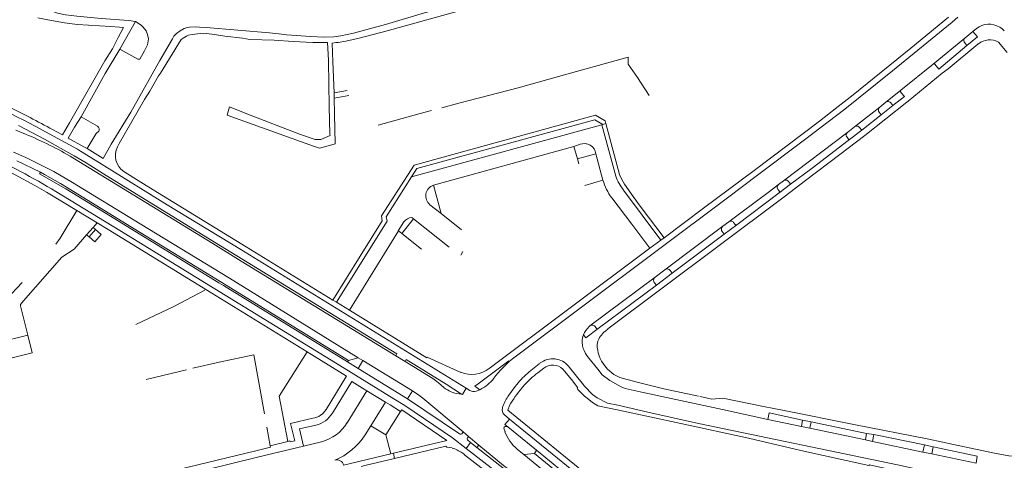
# Model space of a CAD drawing. Extents: x 145000 to 155000, y 457500 to 470000.
# Tile 289 of 548: x 147238 to 147509, y 465950 to 466071. Entities that reach past the tile are written whole.
import ezdxf

# ---------------------------------------------------------------- set-up
doc = ezdxf.new("R2010")
doc.units = 0
doc.header["$LTSCALE"] = 0.2
doc.header["$MEASUREMENT"] = 0
doc.layers.add('kant verharding', color=252, linetype='Continuous', lineweight=0)

msp = doc.modelspace()

# ---------------------------------------------------------------- linework, layer by layer
at = {"layer": 'kant verharding', "lineweight": 0}
for p, q in [((147242.58, 466071.5), (147245.37, 466071)), ((147265.16, 466062.91), (147269.52, 466070.48)), ((147495.98, 466071.66), (147494.4, 466070.34)), ((147497.91, 466065.94), (147500.15, 466067.79)), ((147501.1, 466068.56), (147500.15, 466067.79)), ((147489.19, 466058.78), (147497.91, 466065.94)), ((147497.73, 466065.72), (147497.91, 466065.94)), ((147498.45, 466063.91), (147497.88, 466064.62)), ((147497.91, 466065.94), (147497.98, 466066.03)), ((147507.17, 466064.84), (147509.6, 466061.92)), ((147498.45, 466063.91), (147490.75, 466057.38)), ((147324.17, 466050.86), (147323.86, 466059.43)), ((147489.19, 466058.78), (147480.27, 466051.56)), ((147482.3, 466048.55), (147491.7, 466056.22)), ((147490.41, 466057.79), (147489.62, 466058.76)), ((147490.75, 466057.38), (147490.41, 466057.79)), ((147251.3, 466042.6), (147256.95, 466052.39)), ((147327.82, 466051.48), (147324.17, 466050.86)), ((147324.17, 466050.86), (147324.21, 466049.4)), ((147480.22, 466051.12), (147481, 466050.15)), ((147265.02, 466036.88), (147271.98, 466048.98)), ((147324.21, 466049.4), (147328.2, 466050.09)), ((147476.12, 466048.23), (147474.46, 466046.92)), ((147476.58, 466048.44), (147476.12, 466048.23)), ((147478.11, 466047.33), (147477.54, 466048.07)), ((147478.11, 466047.33), (147481.26, 466049.83)), ((147481.26, 466049.83), (147481, 466050.15)), ((147262.8, 466036.67), (147268.18, 466045.5)), ((147474.46, 466046.92), (147467.49, 466041.47)), ((147474.46, 466046.92), (147474.2, 466046.59)), ((147474.86, 466044.77), (147474.3, 466045.49)), ((147478.11, 466047.33), (147474.86, 466044.77)), ((147251.3, 466042.6), (147249.37, 466039.25)), ((147254.53, 466044.2), (147252.69, 466041.35)), ((147259, 466041.64), (147254.53, 466044.2)), ((147469.5, 466040.51), (147474.86, 466044.77)), ((147239.18, 466039.48), (147236.56, 466040.58)), ((147249.37, 466039.25), (147246.67, 466040.73)), ((147252.69, 466041.35), (147250.97, 466038.36)), ((147258.7, 466039.62), (147259.35, 466040.25)), ((147397.89, 466042.04), (147345.54, 466027.65)), ((147397.89, 466042.04), (147398.22, 466042.13)), ((147397.89, 466042.04), (147401.74, 466027.84)), ((147398.22, 466042.13), (147399.03, 466042.37)), ((147465.64, 466040.02), (147447.96, 466026.6)), ((147465.37, 466039.71), (147465.64, 466040.02)), ((147467.49, 466041.47), (147465.64, 466040.02)), ((147465.78, 466037.67), (147469.5, 466040.51)), ((147467.89, 466041.65), (147467.49, 466041.47)), ((147469.5, 466040.51), (147468.9, 466041.29)), ((147250.97, 466038.36), (147255.24, 466036)), ((147256.16, 466035.49), (147258.7, 466039.62)), ((147465.84, 466038.11), (147465.48, 466038.59)), ((147465.78, 466037.67), (147465.86, 466037.76)), ((147260.74, 466030.77), (147254.33, 466034.75)), ((147255.24, 466036), (147256.16, 466035.49)), ((147256.16, 466035.49), (147260.63, 466032.77)), ((147260.63, 466032.77), (147262.8, 466036.67)), ((147264.51, 466035.96), (147265.02, 466036.88)), ((147351.55, 466025.38), (147390.26, 466036.08)), ((147391.92, 466036.66), (147390.26, 466036.08)), ((147391.18, 466032.65), (147390.26, 466036.08)), ((147243.32, 466028.95), (147236.77, 466032.11)), ((147290.79, 466009.32), (147252.25, 466032.97)), ((147391.18, 466032.65), (147396.28, 466034.02)), ((147391.55, 466031.28), (147391.18, 466032.65)), ((147396.28, 466034.02), (147398.23, 466026.75)), ((147398.23, 466026.75), (147393.2, 466025.34)), ((147440.83, 466028.15), (147432.94, 466022.22)), ((147447.96, 466026.6), (147446.6, 466025.58)), ((147448.27, 466026.76), (147447.96, 466026.6)), ((147449.93, 466025.64), (147449.35, 466026.39)), ((147299.95, 466008.42), (147274.36, 466024.09)), ((147353.64, 466017.58), (147351.55, 466025.38)), ((147403.9, 466024.03), (147414.17, 466010.24)), ((147436.25, 466017.8), (147444.06, 466023.69)), ((147444.06, 466023.69), (147446.6, 466025.58)), ((147446.32, 466025.25), (147446.6, 466025.58)), ((147446.84, 466023.64), (147446.45, 466024.17)), ((147446.75, 466023.28), (147449.93, 466025.64)), ((147253.29, 466018.44), (147244.99, 466023.49)), ((147400.66, 466021.91), (147406.23, 466014.64)), ((147408.53, 466019.59), (147406.6, 466022.3)), ((147446.75, 466023.28), (147435.07, 466014.5)), ((147446.75, 466023.28), (147446.8, 466023.34)), ((147258.91, 466015.02), (147253.29, 466018.44)), ((147278.22, 466020.01), (147298.46, 466007.64)), ((147353.64, 466017.58), (147350.59, 466020.01)), ((147415.08, 466010.92), (147408.53, 466019.59)), ((147342.82, 466012.07), (147346.06, 466016.1)), ((147345.62, 466016.45), (147346.06, 466016.1)), ((147346.06, 466016.1), (147355.85, 466008.33)), ((147359.28, 466013.06), (147353.64, 466017.58)), ((147432.86, 466015.28), (147436.25, 466017.8)), ((147433.38, 466015.48), (147432.86, 466015.28)), ((147256.04, 466011.71), (147257.82, 466013.77)), ((147256.72, 466011.13), (147258.5, 466013.17)), ((147257.82, 466013.77), (147258.91, 466015.02)), ((147258.5, 466013.17), (147257.82, 466013.77)), ((147261.93, 466013.17), (147258.91, 466015.02)), ((147295.34, 465999.73), (147270.76, 466014.74)), ((147328.39, 465990.99), (147341.92, 466012.78)), ((147341.92, 466012.78), (147342.82, 466012.07)), ((147411.19, 466008.01), (147406.23, 466014.64)), ((147415.31, 466002.09), (147431.25, 466014.06)), ((147431, 466013.77), (147431.25, 466014.06)), ((147431.25, 466014.06), (147432.86, 466015.28)), ((147435.07, 466014.5), (147431.62, 466011.88)), ((147434.61, 466014.54), (147434.2, 466015.07)), ((147435.07, 466014.5), (147434.97, 466014.44)), ((147256.04, 466011.71), (147256.72, 466011.13)), ((147342.82, 466012.07), (147348.29, 466007.74)), ((147414.17, 466010.24), (147411.19, 466008.01)), ((147415.08, 466010.92), (147414.17, 466010.24)), ((147431.62, 466011.88), (147417.29, 466001.13)), ((147431.62, 466011.88), (147431.05, 466012.65)), ((147290.79, 466009.32), (147298.61, 466004.49)), ((147291.23, 466009.71), (147297.43, 466005.95)), ((147323.85, 465993.74), (147299.95, 466008.42)), ((147411.19, 466008.01), (147366.94, 465974.86)), ((147359.05, 466006.07), (147359.64, 466007.15)), ((147412.58, 466000.03), (147415.31, 466002.09)), ((147415.6, 466002.25), (147415.31, 466002.09)), ((147417.29, 466001.13), (147416.72, 466001.92)), ((147330.84, 465977.85), (147295.34, 465999.73)), ((147394.66, 465986.6), (147412.58, 466000.03)), ((147412.34, 465999.78), (147412.58, 466000.03)), ((147417.29, 466001.13), (147412.98, 465997.88)), ((147233.93, 465993.98), (147238.24, 465998.55)), ((147293.28, 465998.59), (147328.15, 465977.1)), ((147412.98, 465997.88), (147396.92, 465985.86)), ((147412.98, 465997.88), (147412.38, 465998.61)), ((147324.85, 465993.13), (147323.85, 465993.74)), ((147239.82, 465984.1), (147237.79, 465992.1)), ((147328.39, 465990.99), (147324.85, 465993.13)), ((147394.66, 465986.6), (147394.42, 465986.41)), ((147395.05, 465986.8), (147394.66, 465986.6)), ((147396.49, 465985.9), (147396.08, 465986.42)), ((147396.92, 465985.86), (147396.84, 465985.82)), ((147239.82, 465984.1), (147220.95, 465979.33)), ((147241.04, 465979.21), (147239.82, 465984.1)), ((147392.76, 465980.53), (147392.81, 465980.4)), ((147396.62, 465981.58), (147396.78, 465982.18)), ((147328.15, 465977.1), (147330.84, 465977.85)), ((147330.84, 465977.85), (147332.14, 465977.07)), ((147343.72, 465976.8), (147341.16, 465978.38)), ((147328.15, 465977.1), (147327.89, 465976.68)), ((147330.82, 465974.88), (147327.89, 465976.68)), ((147332.14, 465977.07), (147330.82, 465974.88)), ((147330.82, 465974.88), (147344.38, 465966.53)), ((147332.14, 465977.07), (147345.78, 465968.68)), ((147380.66, 465976.13), (147377.91, 465973.92)), ((147380.28, 465973.71), (147381.94, 465974.99)), ((147399.51, 465974.72), (147398.74, 465975.56)), ((147283.51, 465974.52), (147272.41, 465971.88)), ((147321.97, 465963.59), (147327.41, 465972.44)), ((147396.79, 465974.69), (147397.99, 465973.16)), ((147399.51, 465974.72), (147401.27, 465973.18)), ((147329.09, 465971.32), (147323.73, 465962.59)), ((147332.04, 465969.48), (147329.09, 465971.32)), ((147333.22, 465968.75), (147332.04, 465969.48)), ((147333.16, 465971.11), (147340.68, 465966.49)), ((147360.55, 465969.41), (147359.51, 465967.72)), ((147360.55, 465969.41), (147361.6, 465968.79)), ((147393.14, 465970.04), (147395.37, 465967.69)), ((147327.81, 465959.94), (147333.22, 465968.75)), ((147333.22, 465968.75), (147338.34, 465965.6)), ((147344.38, 465966.53), (147345.78, 465968.68)), ((147348.63, 465966.66), (147359.74, 465957.37)), ((147359.3, 465967.84), (147358.6, 465967.91)), ((147359.51, 465967.72), (147359.3, 465967.84)), ((147363.33, 465968.61), (147364.35, 465969.03)), ((147391.32, 465969.12), (147393.12, 465967.23)), ((147338.34, 465965.6), (147334.32, 465959.09)), ((147339.6, 465964.83), (147338.34, 465965.6)), ((147342.47, 465963.06), (147339.6, 465964.83)), ((147358.73, 465956.87), (147344.38, 465966.53)), ((147372.04, 465963.35), (147372.51, 465964.64)), ((147396.78, 465964.57), (147395.38, 465965.47)), ((147338.46, 465956.57), (147342.47, 465963.06)), ((147371.13, 465962.07), (147372.49, 465960.95)), ((147401.14, 465939.7), (147372.04, 465963.35)), ((147306.58, 465953.59), (147305.66, 465958.67)), ((147334.32, 465959.09), (147332.75, 465956.56)), ((147338.46, 465956.57), (147334.32, 465959.09)), ((147372.49, 465960.95), (147371.24, 465959.43)), ((147371.24, 465959.43), (147372.01, 465958.76)), ((147372.01, 465958.76), (147379.91, 465952.33)), ((147443.65, 465960.8), (147452.9, 465958.89)), ((147452.9, 465958.89), (147453.24, 465960.67)), ((147452.9, 465958.89), (147455.18, 465958.47)), ((147453.24, 465960.67), (147455.54, 465960.2)), ((147455.18, 465958.47), (147455.54, 465960.2)), ((147455.18, 465958.47), (147470.51, 465955.2)), ((147455.54, 465960.2), (147470.85, 465957)), ((147338.46, 465956.57), (147339.8, 465951.31)), ((147359.74, 465957.37), (147359.47, 465956.97)), ((147361.22, 465956.14), (147359.74, 465957.37)), ((147360.92, 465955.73), (147361.22, 465956.14)), ((147361.22, 465956.14), (147364.05, 465953.76)), ((147371.26, 465957.44), (147370.95, 465958.39)), ((147470.51, 465955.2), (147470.85, 465957)), ((147470.85, 465957), (147472.88, 465956.66)), ((147472.51, 465954.75), (147472.88, 465956.66)), ((147472.88, 465956.66), (147486.81, 465953.8)), ((147315.74, 465953.47), (147302.7, 465950.3)), ((147311.45, 465954.78), (147306.58, 465953.59)), ((147315.74, 465953.47), (147320.75, 465954.65)), ((147355.22, 465955.07), (147340.52, 465951.51)), ((147360.52, 465952.86), (147361.73, 465954.43)), ((147361.73, 465954.43), (147360.89, 465955.19)), ((147363.46, 465953.07), (147361.73, 465954.43)), ((147363.46, 465953.07), (147364.05, 465953.76)), ((147470.51, 465955.2), (147472.51, 465954.75)), ((147472.51, 465954.75), (147486.37, 465951.82)), ((147486.37, 465951.82), (147486.81, 465953.8)), ((147486.81, 465953.8), (147489.19, 465953.28)), ((147489.19, 465953.28), (147488.82, 465951.35)), ((147339.8, 465951.31), (147326.8, 465948.22)), ((147339.8, 465951.31), (147340.52, 465951.51)), ((147340.52, 465951.51), (147340.86, 465950.04)), ((147376.1, 465951.42), (147374.61, 465952.67)), ((147376.46, 465951.14), (147376.1, 465951.42)), ((147379.35, 465951.45), (147376.46, 465951.14)), ((147376.46, 465951.14), (147400.73, 465931.41)), ((147379.91, 465952.33), (147379.35, 465951.45)), ((147401.38, 465933.52), (147379.35, 465951.45)), ((147379.91, 465952.33), (147402.12, 465934.28)), ((147486.37, 465951.82), (147488.82, 465951.35)), ((147488.82, 465951.35), (147501, 465948.78))]:
    msp.add_line(p, q, dxfattribs=at)
at = {"layer": 'kant verharding', "lineweight": 0, "flags": 128}
for points in [[(147269.52, 466070.48), (147267.61, 466070.78), (147260.05, 466071.36), (147253.31, 466071.97), (147250.17, 466072.3), (147247.99, 466072.77), (147246.3, 466073.4), (147245.12, 466073.94), (147243.66, 466074.85), (147242.2, 466075.83), (147240.96, 466076.74), (147239.94, 466077.73), (147238.72, 466079.14), (147237.49, 466081.58), (147236.86, 466083.47), (147236.15, 466087.03)], [(147386.48, 466083.09), (147380.39, 466081.35), (147370.92, 466078.85), (147360.2, 466075.81), (147349.13, 466072.86), (147338.36, 466069.69), (147329.54, 466067.33), (147326.04, 466066.56), (147324.12, 466066.26), (147321.37, 466066.15), (147317.81, 466066.35), (147311.1, 466066.86), (147309, 466067.1)], [(147367.44, 466075.86), (147364.94, 466075.15), (147338.81, 466067.95), (147331.06, 466065.95), (147327.44, 466065.07), (147325.34, 466064.74), (147324.68, 466064.67)], [(147245.37, 466071), (147249.98, 466070.17), (147253.56, 466069.7), (147262.62, 466069.1)], [(147269.52, 466070.48), (147271.03, 466069.45), (147271.61, 466068.98), (147272.45, 466067.89), (147272.77, 466066.92), (147273.06, 466065.69), (147272.78, 466064.04), (147271.98, 466062.4), (147270.7, 466060.16)], [(147415.08, 466010.92), (147425.92, 466019.04), (147439.87, 466029.48), (147453.35, 466039.62), (147457.89, 466043.07), (147462.17, 466046.39), (147467.13, 466050.27), (147483.06, 466063.17), (147493.44, 466071.71)], [(147494.4, 466070.34), (147477.97, 466056.88), (147464.82, 466046.31), (147453.78, 466037.87), (147440.83, 466028.15)], [(147262.62, 466069.1), (147265.06, 466068.94), (147266.21, 466068.83), (147264.67, 466066.06), (147263.11, 466062.96), (147261, 466059.63), (147256.95, 466052.39)], [(147283.7, 466068.86), (147282.88, 466068.6), (147281.76, 466067.91), (147280.82, 466067.17), (147280.08, 466066.43), (147279.64, 466065.73), (147276.17, 466059.73), (147268.18, 466045.5)], [(147285.83, 466066.98), (147285.08, 466066.93), (147284.08, 466066.71), (147283.51, 466066.46), (147282.61, 466065.92), (147282.09, 466065.51), (147276.36, 466056.3)], [(147285.88, 466068.99), (147284.35, 466068.94), (147283.7, 466068.86)], [(147322.66, 466059.56), (147322.66, 466059.8), (147322.37, 466064.68), (147318.34, 466064.73), (147312.88, 466064.96), (147307.64, 466065.32), (147300.96, 466065.58), (147298.95, 466065.95), (147294.09, 466066.47), (147291.28, 466066.96), (147289.05, 466067.15), (147288.2, 466067.07), (147287.33, 466067.18), (147285.83, 466066.98)], [(147288.98, 466068.81), (147287.15, 466068.96), (147285.88, 466068.99)], [(147309, 466067.1), (147306.39, 466067.4), (147288.98, 466068.81)], [(147498.45, 466063.91), (147501.39, 466066.26), (147500.15, 466067.79)], [(147323.86, 466059.43), (147323.67, 466064.55), (147324.68, 466064.67)], [(147491.7, 466056.22), (147493.27, 466057.49), (147501.49, 466064.26)], [(147265.16, 466062.91), (147261.15, 466056.13), (147254.53, 466044.2)], [(147270.7, 466060.16), (147270.13, 466060.1), (147265.16, 466062.91)], [(147324.49, 466036.78), (147324.19, 466036.72), (147320.18, 466035.62), (147318.55, 466036.1), (147294.73, 466044.72), (147295.4, 466046.99), (147300.16, 466045.04), (147314.92, 466039.33), (147319, 466037.96), (147319.75, 466037.94), (147320.52, 466038), (147323.08, 466039.09), (147323.03, 466039.43), (147322.8, 466047.12), (147322.66, 466059.56)], [(147353.9, 466046.72), (147358.52, 466047.96), (147374.91, 466052.24), (147385.97, 466055.37), (147405.14, 466060.7), (147405.17, 466058.72), (147407.72, 466055.05), (147410.99, 466050.15)], [(147276.36, 466056.3), (147275.87, 466055.52), (147273.45, 466051.31), (147271.98, 466048.98)], [(147480.27, 466051.56), (147476.98, 466048.9), (147476.12, 466048.23)], [(147324.21, 466049.4), (147324.33, 466044.98), (147324.49, 466036.78)], [(147399.1, 465985.31), (147399.62, 465985.71), (147399.58, 465985.76), (147429.84, 466008.49), (147448.11, 466022.22), (147454.01, 466026.64), (147463.47, 466033.82), (147470.38, 466039.1), (147481.97, 466048.28), (147482.3, 466048.55)], [(147336.33, 466041.93), (147347.88, 466045.11), (147351.05, 466045.96)], [(147244.99, 466023.49), (147241.81, 466025.32), (147236.39, 466028.28), (147231.59, 466030.82), (147226.47, 466033.35), (147220.12, 466036.47), (147215.52, 466038.52), (147205.09, 466042.88), (147202.27, 466043.98)], [(147323.85, 465993.74), (147331.39, 466005.79), (147337.43, 466015.52), (147337.26, 466016.96), (147346.24, 466030.95), (147396.2, 466044.68), (147398.82, 466043.13), (147399.03, 466042.37)], [(147345.54, 466027.65), (147347.02, 466029.96), (147396.04, 466043.42), (147398.22, 466042.13)], [(147237.23, 466041.84), (147244.47, 466038.03), (147252.6, 466033.52), (147255.9, 466031.51), (147260.72, 466028.49), (147291.23, 466009.71)], [(147254.33, 466034.75), (147253.48, 466035.28), (147244.73, 466040.12)], [(147399.03, 466042.37), (147402.8, 466028.37), (147403.4, 466027), (147404.15, 466025.71), (147406.6, 466022.3)], [(147449.93, 466025.64), (147455.89, 466030.11), (147465.78, 466037.67)], [(147235.9, 466034.46), (147239.33, 466033.01), (147246.99, 466029.19), (147252.18, 466026.12), (147270.76, 466014.74)], [(147278.22, 466020.01), (147261, 466030.61), (147260.74, 466030.77)], [(147274.36, 466024.09), (147269.05, 466027.46), (147266.26, 466029.2)], [(147243.32, 466028.95), (147243.07, 466028.56), (147250.26, 466024.36), (147260.92, 466017.85), (147292.44, 465998.47), (147293.72, 465997.71), (147327.89, 465976.68)], [(147293.28, 465998.59), (147270.79, 466012.38), (147248.79, 466025.84), (147244.47, 466028.34), (147243.32, 466028.95)], [(147324.85, 465993.13), (147338.78, 466015.45), (147338.49, 466016.71), (147345.54, 466027.65)], [(147247.58, 466023.64), (147265.14, 466012.93), (147291.37, 465996.83)], [(147372.45, 465976.84), (147373.32, 465977.56), (147432.94, 466022.22)], [(147253.29, 466018.44), (147248.7, 466010.78), (147247.53, 466009.14)], [(147256.72, 466011.13), (147258.26, 466009.76), (147260.04, 466011.8), (147258.5, 466013.17)], [(147316.76, 465979.48), (147290.48, 465995.65), (147261.93, 466013.17)], [(147341.92, 466012.78), (147341.81, 466012.82), (147343.36, 466015.28)], [(147237.86, 465992.47), (147238.62, 465993.5), (147249.17, 466005.56), (147252.56, 466007.75), (147256.04, 466011.71)], [(147298.46, 466007.64), (147341.49, 465981.2), (147355.82, 465972.37), (147360.55, 465969.41)], [(147297.43, 466005.95), (147321.39, 465991.23), (147341.47, 465978.87), (147341.16, 465978.38)], [(147341.16, 465978.38), (147326.47, 465987.38), (147298.61, 466004.49)], [(147291.37, 465996.83), (147324.54, 465976.41), (147333.16, 465971.11)], [(147288.62, 465996.42), (147280.01, 465991.97), (147269.57, 465987.04)], [(147359.09, 465973.81), (147349.86, 465978.02), (147349.77, 465977.83), (147328.39, 465990.99)], [(147396.92, 465985.86), (147393.54, 465983.29), (147392.87, 465984.13)], [(147392.81, 465980.4), (147393.03, 465979.83), (147393.46, 465978.99), (147394.02, 465978.2), (147396.79, 465974.69)], [(147220.95, 465979.33), (147222.97, 465974.67), (147241.04, 465979.21)], [(147304.98, 465962.39), (147302.05, 465978.61), (147292.53, 465976.66), (147285.24, 465974.93)], [(147311.45, 465954.78), (147309.04, 465967.25), (147316.76, 465979.48)], [(147327.41, 465972.44), (147327.63, 465972.8), (147316.76, 465979.48)], [(147343.72, 465976.8), (147344.03, 465977.33), (147355.07, 465970.53), (147359.3, 465967.84)], [(147352.44, 465971.27), (147351.34, 465972.1), (147343.72, 465976.8)], [(147372.45, 465976.84), (147372.34, 465977.01), (147363.86, 465970.68)], [(147372.45, 465976.84), (147371.46, 465975.88), (147370.74, 465975.14), (147370.04, 465974.39)], [(147393.14, 465970.04), (147392.47, 465970.8), (147389.05, 465975.12)], [(147370.04, 465974.39), (147369.39, 465973.67), (147368.76, 465972.93), (147368.17, 465972.18)], [(147387.67, 465974.17), (147389.55, 465971.8), (147391.31, 465969.58), (147391.09, 465969.41), (147391.32, 465969.12)], [(147443.65, 465960.8), (147431.12, 465963.59), (147418.35, 465966.35), (147408.52, 465968.43), (147404.37, 465969.39), (147403.21, 465969.84), (147400.17, 465971.6), (147397.99, 465973.16)], [(147424.51, 465967.27), (147415, 465969.29), (147407.28, 465971.21), (147402.9, 465972.41), (147401.27, 465973.18)], [(147354.44, 465969.6), (147352.9, 465970.91), (147352.44, 465971.27)], [(147363.86, 465970.68), (147362.92, 465969.97), (147364.35, 465969.03)], [(147374.51, 465970.42), (147374.1, 465969.91), (147372.34, 465967.5)], [(147345.78, 465968.68), (147347.49, 465967.53), (147348.63, 465966.66)], [(147395.38, 465965.47), (147393.89, 465966.66), (147393.12, 465967.23)], [(147531.84, 465942.6), (147529.41, 465942.34), (147522.51, 465942.01), (147516.18, 465941.85), (147512.35, 465941.96), (147509.22, 465942.32), (147502.25, 465943.41), (147493.96, 465945.1), (147479.33, 465948.28), (147424.56, 465959.73), (147410.56, 465962.81), (147402.36, 465964.75), (147399.53, 465965.34), (147396.62, 465966.82), (147395.37, 465967.69)], [(147424.89, 465967.19), (147425.8, 465966.99), (147428.18, 465966.45), (147431.26, 465966.72), (147442.46, 465964.42), (147448.17, 465963.32), (147467.31, 465959.43), (147487.95, 465955.35), (147494.75, 465953.89), (147505.61, 465951.61), (147510, 465950.78), (147512.38, 465950.67), (147514.28, 465950.48)], [(147340.68, 465966.49), (147343.64, 465964.67), (147356.84, 465955.76), (147360.52, 465952.86)], [(147500.87, 465940.75), (147500.11, 465941.65), (147499.89, 465941.84), (147498.73, 465942.24), (147486.76, 465944.93), (147471.62, 465948.32), (147471.47, 465948.11), (147452.76, 465952.28), (147438.32, 465955.64), (147419.73, 465959.7), (147402.6, 465963.4), (147396.78, 465964.57)], [(147342.47, 465963.06), (147342.8, 465963.47), (147355.22, 465955.07)], [(147453.24, 465960.67), (147443.97, 465962.65), (147443.65, 465960.8)], [(147318.36, 465961.14), (147312.21, 465959.68), (147313.34, 465954.97), (147312.06, 465954.64), (147312, 465954.92), (147311.45, 465954.78)], [(147315.74, 465953.47), (147314.64, 465958.22), (147319.18, 465959.27)], [(147371.28, 465958.88), (147371.59, 465958.92), (147372.01, 465958.76)], [(147427.39, 465917.61), (147425.55, 465918.91), (147422.1, 465921.41), (147418.29, 465924.21), (147411.92, 465929.04), (147406.09, 465933.64), (147401.39, 465937.4), (147372.49, 465960.95)], [(147306.58, 465953.59), (147306.65, 465953.18), (147302.66, 465952.19)], [(147356.72, 465952.96), (147355.28, 465953.16), (147354.99, 465953.42), (147340.86, 465950.04)], [(147398.93, 465924.62), (147379.31, 465940.51), (147370.63, 465947.47), (147363.46, 465953.07)], [(147364.05, 465953.76), (147370.84, 465948.1), (147372.28, 465946.99)], [(147501, 465948.78), (147501.34, 465950.71), (147489.19, 465953.28)], [(147302.66, 465952.19), (147281.35, 465947.01), (147281.2, 465947.15), (147277.49, 465946.32)], [(147383, 465932.88), (147375.67, 465938.86), (147368.26, 465944.77), (147360.12, 465951.12)], [(147360.52, 465952.86), (147369.49, 465945.89), (147378.07, 465938.98), (147394.69, 465925.49), (147397.87, 465922.96)], [(147302.7, 465950.3), (147282.27, 465945.33), (147278.4, 465944.31)], [(147331.61, 465947.89), (147332.61, 465948.09), (147340.86, 465950.04)]]:
    msp.add_lwpolyline(points, dxfattribs=at)
at = {"layer": 'kant verharding', "lineweight": 0}
for centre, radius, start, end in [((147504.59, 466064.16), 5.61, 58.5693, 128.4532), ((147504.6, 466064.17), 5.6, 41.7166, 58.5989), ((147489.39, 466058.49), 0.355, 50.4496, 124.1744), ((147087.43, 465749.39), 330.56, 61.5836, 66.4303), ((147480.49, 466051.31), 0.326, 131.2386, 215.9368), ((147068.08, 465712.48), 373.68, 62.5276, 64.0476), ((147476.74, 466047.45), 1.01, 38.0067, 99.0978), ((147070.3, 465716.67), 368.94, 61.4417, 62.5332), ((147258.5, 466040.78), 0.999, 14.2203, 60.2821), ((147258.51, 466040.78), 0.997, 328.0865, 14.2427), ((147468.11, 466040.67), 1.01, 38.309, 102.4193), ((147201.31, 465947.05), 99.88, 59.3395, 67.72), ((147465.56, 466037.92), 0.338, 330.6696, 34.4627), ((147393.03, 466033.56), 3.29, 8.0467, 109.7752), ((147413.36, 466031.33), 15.81, 196.84, 216.5645), ((147418.05, 466034.58), 17.65, 202.4646, 216.7169), ((147448.53, 466025.78), 1.02, 36.779, 104.5313), ((147446.52, 466023.53), 0.344, 325.1531, 17.9519), ((147433.53, 466014.74), 0.752, 26.1829, 101.5234), ((147415.93, 466001.32), 0.995, 37.2203, 109.6984), ((147398.21, 465982.18), 5.68, 131.8225, 159.8413), ((147395.27, 465985.82), 1, 36.7664, 102.7839), ((147398.21, 465982.16), 5.69, 159.7444, 196.6525), ((147384.4, 465971.83), 5.7, 77.4677, 122.5391), ((147384.41, 465971.81), 5.72, 122.5558, 130.9654), ((147384.4, 465971.83), 5.7, 35.2756, 77.4836), ((147359.82, 465978.41), 10.42, 295.7754, 323.2516), ((147393.83, 465955.05), 24.69, 130.1568, 141.5033), ((147362.64, 465970.38), 1.89, 236.6787, 291.3032), ((147380.38, 465961.15), 10.25, 141.7066, 161.3728), ((147372.29, 465963.48), 1.83, 161.2708, 230.5292), ((147380.83, 465961.02), 10.72, 161.4668, 163.4352), ((147317.5, 465966.29), 5.22, 279.47, 328.7864), ((147317.63, 465966.18), 11.94, 285.1599, 328.4967), ((147353.95, 465943.76), 9.6, 54.9242, 73.2839), ((147353.8, 465943.57), 9.85, 50.0635, 54.8211), ((147324.99, 465947.82), 1.85, 12.4303, 109.7705)]:
    msp.add_arc(centre, radius, start, end, dxfattribs=at)
at = {"layer": 'kant verharding', "lineweight": 0, "extrusion": (0, 0, -1)}
for centre, radius, start, end in [((-147498.62, 466065.28), 0.996, 318.6155, 26.2499), ((-147504.43, 466060.64), 4.66, 50.8577, 53.4402), ((-147504.77, 466060.22), 5.21, 53.2021, 117.4065), ((-147475.09, 466046.12), 1.01, 321.6225, 27.7628), ((-147466.23, 466039.23), 0.99, 320.1114, 29.1484), ((-147269.18, 466033.56), 5.25, 303.8786, 27.2131), ((-147104.58, 465782.68), 280.2, 116.1018, 120.688), ((-147352.52, 466022.44), 3.1, 308.5122, 71.7482), ((-147447.16, 466024.81), 0.956, 318.3418, 27.981), ((-147345.69, 466013.53), 2.92, 36.9767, 88.7875), ((-147431.84, 466013.25), 0.994, 322.8337, 32.0947), ((-147434.94, 466015.03), 0.592, 266.7204, 303.7898), ((-147413.17, 465999.23), 1, 321.9898, 33.6162), ((-147238.24, 465992.21), 0.466, 346.5634, 34.4526), ((-147396.73, 465986.1), 0.306, 247.2598, 320.1242), ((-147402.91, 465980.05), 6.5, 19.1766, 50.1636), ((-147402.9, 465980.06), 6.48, 50.1705, 54.0567), ((-147406.85, 465981.8), 10.23, 322.4241, 358.7934), ((-147362.1, 465981.15), 7.93, 232.3857, 292.2912), ((-147384.39, 465971.84), 3.99, 52.1005, 61.7515), ((-147384.41, 465971.81), 4.02, 61.691, 144.0632), ((-147399.32, 465949.54), 30.77, 42.0425, 51.7665), ((-147359.37, 465975.75), 7.88, 275.6269, 308.7294), ((-147399.32, 465949.55), 30.76, 29.3814, 40.3634), ((-147399.64, 465949.24), 31.21, 40.4139, 42.058), ((-147317.52, 465966.32), 7.24, 211.0057, 256.6969), ((-147371.34, 465958.49), 0.399, 345.9333, 81.393), ((-147317.28, 465966.58), 18.43, 212.9338, 247.4115), ((-147359.06, 465957.24), 0.492, 212.5926, 310.886), ((-147381.79, 465961.29), 11.22, 309.8172, 339.9216), ((-147361.19, 465955.45), 0.397, 318.7807, 45.6326)]:
    msp.add_arc(centre, radius, start, end, dxfattribs=at)

doc.saveas('drawing.dxf')
